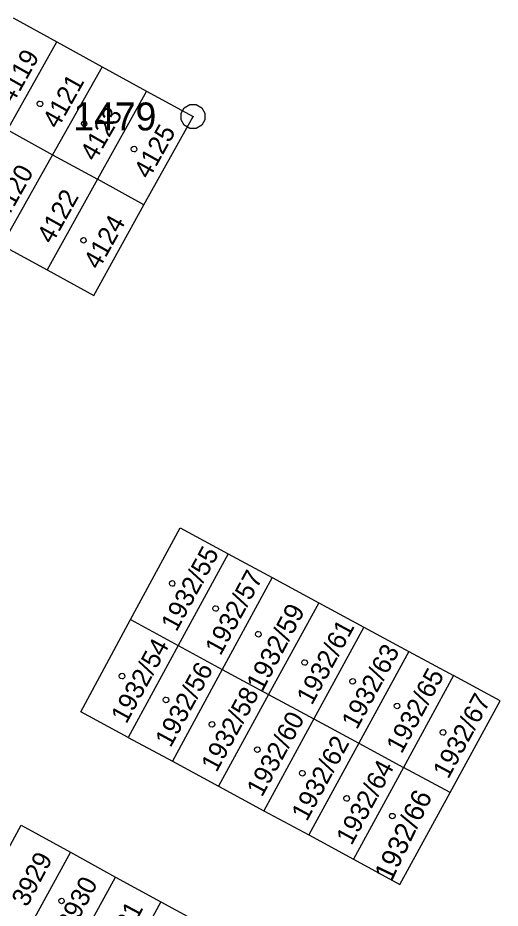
# Model space of a CAD drawing. Extents: x -528274 to -527531, y -1079304 to -1078580.
# Drawn here: x -527943.7 to -527914.3, y -1078638.4 to -1078584.2 of the extents above; entities that cross this region are included whole.
import ezdxf

# ---------------------------------------------------------------- set-up
doc = ezdxf.new("R2010")
doc.units = 0
doc.layers.add('katastrální mapa', color=7, linetype='Continuous')

msp = doc.modelspace()

# ---------------------------------------------------------------- linework, layer by layer
at = {"layer": 'katastrální mapa'}
for p, q in [((-527943.98, -1078584.15), (-527941.32, -1078585.61)), ((-527944.31, -1078590.98), (-527941.32, -1078585.61)), ((-527941.32, -1078585.61), (-527938.55, -1078587.13)), ((-527938.55, -1078587.13), (-527941.57, -1078592.49)), ((-527938.55, -1078587.13), (-527935.85, -1078588.61)), ((-527935.85, -1078588.61), (-527938.84, -1078593.99)), ((-527935.85, -1078588.61), (-527933.02, -1078590.16)), ((-527936.01, -1078595.55), (-527933.02, -1078590.16)), ((-527933.07, -1078590.16), (-527932.97, -1078590.16)), ((-527944.31, -1078590.98), (-527941.57, -1078592.49)), ((-527941.57, -1078592.49), (-527944.66, -1078598)), ((-527941.57, -1078592.49), (-527938.84, -1078593.99)), ((-527938.84, -1078593.99), (-527941.91, -1078599.51)), ((-527936.01, -1078595.55), (-527938.84, -1078593.99)), ((-527939.07, -1078601.07), (-527936.01, -1078595.55)), ((-527944.66, -1078598), (-527941.91, -1078599.51)), ((-527941.91, -1078599.51), (-527939.07, -1078601.07)), ((-527936.82, -1078620.82), (-527933.8, -1078615.23)), ((-527933.8, -1078615.23), (-527930.88, -1078616.81)), ((-527930.88, -1078616.81), (-527933.92, -1078622.39)), ((-527930.88, -1078616.81), (-527928.2, -1078618.26)), ((-527928.2, -1078618.26), (-527931.24, -1078623.85)), ((-527928.2, -1078618.26), (-527925.37, -1078619.79)), ((-527925.37, -1078619.79), (-527928.42, -1078625.37)), ((-527925.37, -1078619.79), (-527922.63, -1078621.27)), ((-527939.85, -1078626.43), (-527936.82, -1078620.82)), ((-527936.82, -1078620.82), (-527933.92, -1078622.39)), ((-527922.63, -1078621.27), (-527925.67, -1078626.86)), ((-527922.63, -1078621.27), (-527919.88, -1078622.76)), ((-527933.92, -1078622.39), (-527936.98, -1078627.99)), ((-527933.92, -1078622.39), (-527931.24, -1078623.85)), ((-527919.88, -1078622.76), (-527922.93, -1078628.35)), ((-527919.88, -1078622.76), (-527917.17, -1078624.23)), ((-527931.24, -1078623.85), (-527934.28, -1078629.45)), ((-527931.24, -1078623.85), (-527928.42, -1078625.37)), ((-527917.17, -1078624.23), (-527920.21, -1078629.82)), ((-527914.32, -1078625.77), (-527917.17, -1078624.23)), ((-527928.42, -1078625.37), (-527931.48, -1078630.96)), ((-527928.42, -1078625.37), (-527925.67, -1078626.86)), ((-527917.37, -1078631.36), (-527914.32, -1078625.77)), ((-527936.98, -1078627.99), (-527939.85, -1078626.43)), ((-527925.67, -1078626.86), (-527928.71, -1078632.46)), ((-527925.67, -1078626.86), (-527922.93, -1078628.35)), ((-527936.98, -1078627.99), (-527934.28, -1078629.45)), ((-527922.93, -1078628.35), (-527925.98, -1078633.94)), ((-527922.93, -1078628.35), (-527920.21, -1078629.82)), ((-527934.28, -1078629.45), (-527931.48, -1078630.96)), ((-527920.21, -1078629.82), (-527923.26, -1078635.41)), ((-527917.37, -1078631.36), (-527920.21, -1078629.82)), ((-527931.48, -1078630.96), (-527928.71, -1078632.46)), ((-527920.42, -1078636.95), (-527917.37, -1078631.36)), ((-527928.71, -1078632.46), (-527925.98, -1078633.94)), ((-527946.34, -1078638.55), (-527943.48, -1078633.35)), ((-527943.48, -1078633.35), (-527940.49, -1078634.99)), ((-527925.98, -1078633.94), (-527923.26, -1078635.41)), ((-527940.49, -1078634.99), (-527943.34, -1078640.19)), ((-527940.49, -1078634.99), (-527937.74, -1078636.5)), ((-527923.26, -1078635.41), (-527920.42, -1078636.95)), ((-527940.59, -1078641.69), (-527937.74, -1078636.5)), ((-527937.74, -1078636.5), (-527934.98, -1078638.01)), ((-527934.98, -1078638.01), (-527937.82, -1078643.2)), ((-527934.98, -1078638.01), (-527932.19, -1078639.54))]:
    msp.add_line(p, q, dxfattribs=at)
for points in [[(-527942.34, -1078589.22), (-527942.24, -1078589.24), (-527942.19, -1078589.33), (-527942.17, -1078589.39), (-527942.19, -1078589.48), (-527942.27, -1078589.55), (-527942.34, -1078589.56), (-527942.43, -1078589.53), (-527942.49, -1078589.47), (-527942.51, -1078589.39), (-527942.49, -1078589.3), (-527942.41, -1078589.23)], [(-527932.83, -1078589.44), (-527932.49, -1078589.63), (-527932.3, -1078589.97), (-527932.3, -1078590.36), (-527932.49, -1078590.7), (-527932.83, -1078590.89), (-527933.22, -1078590.89), (-527933.56, -1078590.7), (-527933.75, -1078590.36), (-527933.75, -1078589.97), (-527933.56, -1078589.63), (-527933.22, -1078589.44)], [(-527939.65, -1078590.43), (-527939.55, -1078590.45), (-527939.5, -1078590.54), (-527939.48, -1078590.6), (-527939.5, -1078590.69), (-527939.58, -1078590.76), (-527939.65, -1078590.77), (-527939.74, -1078590.74), (-527939.8, -1078590.68), (-527939.82, -1078590.6), (-527939.8, -1078590.51), (-527939.72, -1078590.44)], [(-527936.61, -1078591.98), (-527936.51, -1078592), (-527936.46, -1078592.09), (-527936.44, -1078592.15), (-527936.46, -1078592.24), (-527936.54, -1078592.31), (-527936.61, -1078592.32), (-527936.7, -1078592.29), (-527936.76, -1078592.23), (-527936.78, -1078592.15), (-527936.76, -1078592.06), (-527936.68, -1078591.99)], [(-527939.69, -1078597.54), (-527939.59, -1078597.56), (-527939.54, -1078597.65), (-527939.52, -1078597.71), (-527939.54, -1078597.8), (-527939.62, -1078597.87), (-527939.69, -1078597.88), (-527939.78, -1078597.85), (-527939.84, -1078597.79), (-527939.86, -1078597.71), (-527939.84, -1078597.62), (-527939.76, -1078597.55)], [(-527934.29, -1078618.44), (-527934.19, -1078618.46), (-527934.14, -1078618.55), (-527934.12, -1078618.61), (-527934.14, -1078618.7), (-527934.22, -1078618.77), (-527934.29, -1078618.78), (-527934.38, -1078618.75), (-527934.44, -1078618.69), (-527934.46, -1078618.61), (-527934.44, -1078618.52), (-527934.36, -1078618.45)], [(-527931.65, -1078619.97), (-527931.55, -1078619.99), (-527931.5, -1078620.08), (-527931.48, -1078620.14), (-527931.5, -1078620.23), (-527931.58, -1078620.3), (-527931.65, -1078620.31), (-527931.74, -1078620.28), (-527931.8, -1078620.22), (-527931.82, -1078620.14), (-527931.8, -1078620.05), (-527931.72, -1078619.98)], [(-527929.04, -1078621.54), (-527928.94, -1078621.56), (-527928.89, -1078621.65), (-527928.87, -1078621.71), (-527928.89, -1078621.8), (-527928.97, -1078621.87), (-527929.04, -1078621.88), (-527929.13, -1078621.85), (-527929.19, -1078621.79), (-527929.21, -1078621.71), (-527929.19, -1078621.62), (-527929.11, -1078621.55)], [(-527926.23, -1078623.26), (-527926.13, -1078623.28), (-527926.08, -1078623.37), (-527926.06, -1078623.43), (-527926.08, -1078623.52), (-527926.16, -1078623.59), (-527926.23, -1078623.6), (-527926.32, -1078623.57), (-527926.38, -1078623.51), (-527926.4, -1078623.43), (-527926.38, -1078623.34), (-527926.3, -1078623.27)], [(-527937.34, -1078624.09), (-527937.24, -1078624.11), (-527937.19, -1078624.2), (-527937.17, -1078624.26), (-527937.19, -1078624.35), (-527937.27, -1078624.42), (-527937.34, -1078624.43), (-527937.43, -1078624.4), (-527937.49, -1078624.34), (-527937.51, -1078624.26), (-527937.49, -1078624.17), (-527937.41, -1078624.1)], [(-527923.3, -1078624.41), (-527923.2, -1078624.43), (-527923.15, -1078624.52), (-527923.13, -1078624.58), (-527923.15, -1078624.67), (-527923.23, -1078624.74), (-527923.3, -1078624.75), (-527923.39, -1078624.72), (-527923.45, -1078624.66), (-527923.47, -1078624.58), (-527923.45, -1078624.49), (-527923.37, -1078624.42)], [(-527934.67, -1078625.54), (-527934.57, -1078625.56), (-527934.52, -1078625.65), (-527934.5, -1078625.71), (-527934.52, -1078625.8), (-527934.6, -1078625.87), (-527934.67, -1078625.88), (-527934.76, -1078625.85), (-527934.82, -1078625.79), (-527934.84, -1078625.71), (-527934.82, -1078625.62), (-527934.74, -1078625.55)], [(-527920.6, -1078625.91), (-527920.5, -1078625.93), (-527920.45, -1078626.02), (-527920.43, -1078626.08), (-527920.45, -1078626.17), (-527920.53, -1078626.24), (-527920.6, -1078626.25), (-527920.69, -1078626.22), (-527920.75, -1078626.16), (-527920.77, -1078626.08), (-527920.75, -1078625.99), (-527920.67, -1078625.92)], [(-527931.86, -1078627.03), (-527931.76, -1078627.05), (-527931.71, -1078627.14), (-527931.69, -1078627.2), (-527931.71, -1078627.29), (-527931.79, -1078627.36), (-527931.86, -1078627.37), (-527931.95, -1078627.34), (-527932.01, -1078627.28), (-527932.03, -1078627.2), (-527932.01, -1078627.11), (-527931.93, -1078627.04)], [(-527917.8, -1078627.52), (-527917.7, -1078627.54), (-527917.65, -1078627.63), (-527917.63, -1078627.69), (-527917.65, -1078627.78), (-527917.73, -1078627.85), (-527917.8, -1078627.86), (-527917.89, -1078627.83), (-527917.95, -1078627.77), (-527917.97, -1078627.69), (-527917.95, -1078627.6), (-527917.87, -1078627.53)], [(-527929.11, -1078628.57), (-527929.01, -1078628.59), (-527928.96, -1078628.68), (-527928.94, -1078628.74), (-527928.96, -1078628.83), (-527929.04, -1078628.9), (-527929.11, -1078628.91), (-527929.2, -1078628.88), (-527929.26, -1078628.82), (-527929.28, -1078628.74), (-527929.26, -1078628.65), (-527929.18, -1078628.58)], [(-527926.36, -1078630.01), (-527926.26, -1078630.03), (-527926.21, -1078630.12), (-527926.19, -1078630.18), (-527926.21, -1078630.27), (-527926.29, -1078630.34), (-527926.36, -1078630.35), (-527926.45, -1078630.32), (-527926.51, -1078630.26), (-527926.53, -1078630.18), (-527926.51, -1078630.09), (-527926.43, -1078630.02)], [(-527923.67, -1078631.54), (-527923.57, -1078631.56), (-527923.52, -1078631.65), (-527923.5, -1078631.71), (-527923.52, -1078631.8), (-527923.6, -1078631.87), (-527923.67, -1078631.88), (-527923.76, -1078631.85), (-527923.82, -1078631.79), (-527923.84, -1078631.71), (-527923.82, -1078631.62), (-527923.74, -1078631.55)], [(-527921.042, -1078632.713), (-527920.978, -1078632.633), (-527920.875, -1078632.629), (-527920.813, -1078632.638), (-527920.742, -1078632.697), (-527920.716, -1078632.8), (-527920.738, -1078632.867), (-527920.806, -1078632.934), (-527920.887, -1078632.96), (-527920.967, -1078632.942), (-527921.038, -1078632.883), (-527921.064, -1078632.78)], [(-527941.03, -1078637.79), (-527940.93, -1078637.81), (-527940.88, -1078637.9), (-527940.86, -1078637.96), (-527940.88, -1078638.05), (-527940.96, -1078638.12), (-527941.03, -1078638.13), (-527941.12, -1078638.1), (-527941.18, -1078638.04), (-527941.2, -1078637.96), (-527941.18, -1078637.87), (-527941.1, -1078637.8)]]:
    msp.add_lwpolyline(points, close=True, dxfattribs=at)

# ---------------------------------------------------------------- texts
for s, height, rotation, p in [('4119', 1.14, 60.7335, (-527944.002, -1078589.461)), ('4121', 1.14, 60.7335, (-527941.262, -1078590.971)), ('4123', 1.14, 60.046, (-527938.982, -1078592.957)), ('4125', 1.14, 60.7335, (-527935.702, -1078594.031)), ('4120', 1.14, 60.7335, (-527944.352, -1078596.481)), ('4122', 1.14, 60.7335, (-527941.602, -1078597.991)), ('4124', 1.14, 60.7335, (-527938.762, -1078599.551)), ('1932/55', 1.14, 61.5357, (-527934.034, -1078621.608)), ('1932/57', 1.14, 61.5357, (-527931.354, -1078623.068)), ('1932/59', 1.17, 62.2805, (-527928.805, -1078625.266)), ('1932/61', 1.14, 61.5357, (-527925.784, -1078626.078)), ('1932/54', 1.14, 61.3638, (-527937.084, -1078627.219)), ('1932/63', 1.14, 61.5357, (-527923.044, -1078627.568)), ('1932/56', 1.14, 61.5357, (-527934.394, -1078628.668)), ('1932/65', 1.14, 61.5357, (-527920.324, -1078629.038)), ('1932/58', 1.14, 61.5357, (-527931.594, -1078630.178)), ('1932/67', 1.14, 61.5357, (-527917.484, -1078630.578)), ('1932/60', 1.14, 61.5357, (-527928.824, -1078631.678)), ('1932/62', 1.14, 61.5357, (-527926.094, -1078633.158)), ('1932/64', 1.14, 61.5357, (-527923.374, -1078634.628)), ('1932/66', 1.21, 64.515, (-527920.946, -1078636.851)), ('3929', 1.14, 62.1659, (-527943.126, -1078638.379)), ('3930', 1.14, 62.1659, (-527940.376, -1078639.879)), ('3931', 1.14, 62.1659, (-527937.606, -1078641.389))]:
    msp.add_text(s, height=height, rotation=rotation, dxfattribs=at).set_placement(p)
msp.add_text('1479', height=1.7, dxfattribs=at).set_placement((-527940.312, -1078591.01))

doc.saveas('drawing.dxf')
